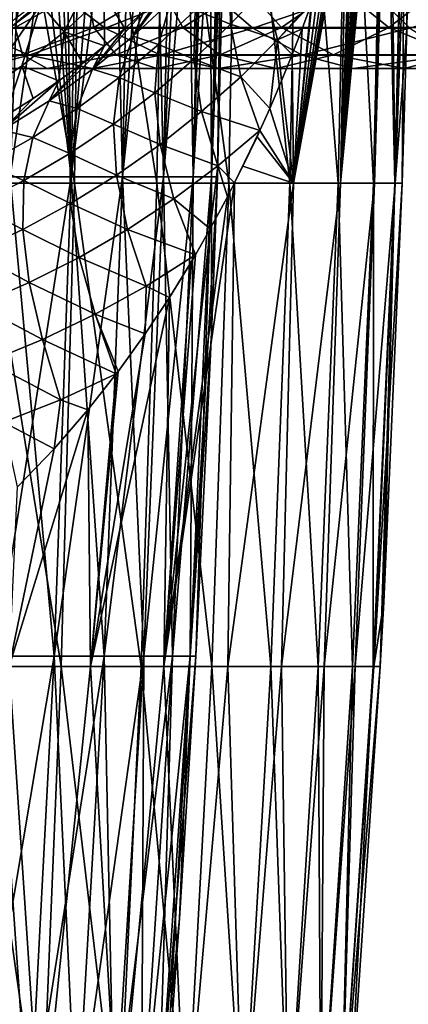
# Model space of a CAD drawing. Header units: metres. Extents: x -62 to 150, y -92 to 92.
# Tile 289 of 656: x 8 to 15, y -28 to -10. Entities that reach past the tile are written whole.
import ezdxf

# ---------------------------------------------------------------- set-up
doc = ezdxf.new("R2010")
doc.units = ezdxf.units.M
doc.layers.add('solid_500615', color=7, linetype='CONTINUOUS')

msp = doc.modelspace()

# ---------------------------------------------------------------- linework, layer by layer
at = {"layer": 'solid_500615'}
for points in [[(7.029237, -10.935655, -33), (7.685661, -5.58396, -33), (8.464969, -4.311583, -33)], [(8.513721, -9.823772, -33), (7.029237, -10.935655, -33), (8.464969, -4.311583, -33)], [(7.583642, -4.365465, 13.135254), (7.486106, -13.0164, 12.966316), (9.114505, -13.0164, 11.878254)], [(9.233257, -4.365465, 12.033015), (7.583642, -4.365465, 13.135254), (9.114505, -13.0164, 11.878254)], [(7.968189, -12.904985, 8.531847), (8.100197, -4.328099, 8.673193), (9.20575, -4.328099, 7.489434)], [(9.055726, -12.904985, 7.36738), (7.968189, -12.904985, 8.531847), (9.20575, -4.328099, 7.489434)], [(8.896747, -4.327123, -7.854019), (8.712236, -4.837427, -8.049192), (9.055726, -12.904985, -7.36738)], [(9.773153, -4.328099, -6.732231), (8.896747, -4.327123, -7.854019), (9.055726, -12.904985, -7.36738)], [(9.055726, -12.904985, 7.36738), (9.20575, -4.328099, 7.489434), (10.139819, -4.328099, 6.166161)], [(9.974572, -12.904985, 6.065671), (9.055726, -12.904985, 7.36738), (10.139819, -4.328099, 6.166161)], [(9.773153, -4.328099, -6.732231), (9.055726, -12.904985, -7.36738), (9.974572, -12.904985, -6.065671)], [(9.233257, -4.365465, 12.033015), (9.114505, -13.0164, 11.878254), (10.586952, -13.0164, 10.586952)], [(10.72489, -4.365465, 10.72489), (9.233257, -4.365465, 12.033015), (10.586952, -13.0164, 10.586952)], [(10.512331, -4.328099, -5.507118), (9.773153, -4.328099, -6.732231), (9.974572, -12.904985, -6.065671)], [(9.974572, -12.904985, 6.065671), (10.139819, -4.328099, 6.166161), (10.885001, -4.328099, 4.728023)], [(10.70761, -12.904985, 4.650971), (9.974572, -12.904985, 6.065671), (10.885001, -4.328099, 4.728023)], [(10.512331, -4.328099, -5.507118), (9.974572, -12.904985, -6.065671), (10.70761, -12.904985, -4.650971)], [(11.098697, -4.328099, -4.201951), (10.512331, -4.328099, -5.507118), (10.70761, -12.904985, -4.650971)], [(10.72489, -4.365465, 10.72489), (10.586952, -13.0164, 10.586952), (11.878254, -13.0164, 9.114505)], [(10.70761, -12.904985, 4.650971), (10.885001, -4.328099, 4.728023), (11.427417, -4.328099, 3.201812)], [(11.241186, -12.904985, 3.149633), (10.70761, -12.904985, 4.650971), (11.427417, -4.328099, 3.201812)], [(11.098697, -4.328099, -4.201951), (10.70761, -12.904985, -4.650971), (11.241186, -12.904985, -3.149633)], [(12.033015, -4.365465, 9.233257), (10.72489, -4.365465, 10.72489), (11.878254, -13.0164, 9.114505)], [(11.523726, -4.328099, -2.835702), (11.098697, -4.328099, -4.201951), (11.241186, -12.904985, -3.149633)], [(11.241186, -12.904985, 3.149633), (11.427417, -4.328099, 3.201812), (11.756961, -4.328099, 1.615957)], [(11.56536, -12.904985, 1.589622), (11.241186, -12.904985, 3.149633), (11.756961, -4.328099, 1.615957)], [(11.523726, -4.328099, -2.835702), (11.241186, -12.904985, -3.149633), (11.56536, -12.904985, -1.589622)], [(11.78124, -4.328099, -1.428232), (11.523726, -4.328099, -2.835702), (11.56536, -12.904985, -1.589622)], [(11.56536, -12.904985, 1.589622), (11.756961, -4.328099, 1.615957), (11.867496, -4.328099)], [(11.856116, -5.237471), (11.56536, -12.904985, 1.589622), (11.867496, -4.328099)], [(11.78124, -4.328099, -1.428232), (11.56536, -12.904985, -1.589622), (11.674093, -12.904985)], [(11.78124, -4.328099, -1.428232), (11.674093, -12.904985), (11.856116, -5.237471)], [(12.033015, -4.365465, 9.233257), (11.878254, -13.0164, 9.114505), (12.966316, -13.0164, 7.486106)], [(13.135254, -4.365465, 7.583642), (12.033015, -4.365465, 9.233257), (12.966316, -13.0164, 7.486106)], [(13.135254, -4.365465, 7.583642), (12.966316, -13.0164, 7.486106), (13.83252, -13.0164, 5.729618)], [(14.012744, -4.365465, 5.804268), (13.135254, -4.365465, 7.583642), (13.83252, -13.0164, 5.729618)], [(14.012744, -4.365465, 5.804268), (13.83252, -13.0164, 5.729618), (14.462047, -13.0164, 3.875094)], [(14.650472, -4.365465, 3.925582), (14.012744, -4.365465, 5.804268), (14.462047, -13.0164, 3.875094)], [(14.650472, -4.365465, 3.925582), (14.462047, -13.0164, 3.875094), (14.844123, -13.0164, 1.954266)], [(14.732743, -4.363834, -3.604629), (14.84838, -13.016401, -1.921646), (14.478934, -13.016403, -3.811506)], [(14.71577, -4.467543, -3.668402), (14.732743, -4.363834, -3.604629), (14.478934, -13.016403, -3.811506)], [(15.037526, -4.365465, 1.979728), (14.650472, -4.365465, 3.925582), (14.844123, -13.0164, 1.954266)], [(14.732743, -4.363834, -3.604629), (15.058183, -4.365467, -1.815945), (14.84838, -13.016401, -1.921646)], [(15.037526, -4.365465, 1.979728), (14.844123, -13.0164, 1.954266), (14.972212, -13.0164)], [(15.167284, -4.365465), (15.055482, -10.259061), (14.84838, -13.016401, -1.921646)], [(15.058183, -4.365467, -1.815945), (15.167284, -4.365465), (14.84838, -13.016401, -1.921646)], [(15.037526, -4.365465, 1.979728), (14.972212, -13.0164), (15.055482, -10.259061)], [(15.037526, -4.365465, 1.979728), (15.055482, -10.259061), (15.167284, -4.365465)], [(14.665376, -4.76385, -3.850998), (14.71577, -4.467543, -3.668402), (14.478934, -13.016403, -3.811506)], [(8.712236, -4.837427, -8.049192), (8.501298, -5.353732, -8.261793), (9.055726, -12.904985, -7.36738)], [(14.63749, -4.921145, -3.948088), (14.478934, -13.016403, -3.811506), (13.869986, -13.016404, -5.638318)], [(14.609626, -5.074023, -4.042558), (14.63749, -4.921145, -3.948088), (13.869986, -13.016404, -5.638318)], [(14.63749, -4.921145, -3.948088), (14.665376, -4.76385, -3.850998), (14.478934, -13.016403, -3.811506)], [(14.548734, -5.394581, -4.240973), (14.609626, -5.074023, -4.042558), (13.869986, -13.016404, -5.638318)], [(11.856116, -5.237471), (11.674093, -12.904985), (11.56536, -12.904985, 1.589622)], [(8.501298, -5.353732, -8.261793), (8.232767, -5.933137, -8.517517), (9.055726, -12.904985, -7.36738)], [(14.482494, -5.724878, -4.44573), (14.548734, -5.394581, -4.240973), (13.869986, -13.016404, -5.638318)], [(14.411113, -6.062252, -4.655183), (14.482494, -5.724878, -4.44573), (13.869986, -13.016404, -5.638318)], [(8.232767, -5.933137, -8.517517), (7.968189, -12.904985, -8.531847), (9.055726, -12.904985, -7.36738)], [(8.232767, -5.933137, -8.517517), (8.004934, -6.368982, -8.722467), (7.968189, -12.904985, -8.531847)], [(14.33445, -6.406102, -4.868887), (14.411113, -6.062252, -4.655183), (13.869986, -13.016404, -5.638318)], [(14.252563, -6.755028, -5.085925), (14.33445, -6.406102, -4.868887), (13.869986, -13.016404, -5.638318)], [(14.165186, -7.109069, -5.306322), (14.252563, -6.755028, -5.085925), (13.869986, -13.016404, -5.638318)], [(14.095829, -7.378276, -5.473949), (14.165186, -7.109069, -5.306322), (13.869986, -13.016404, -5.638318)], [(14.072192, -7.467822, -5.529717), (14.095829, -7.378276, -5.473949), (13.869986, -13.016404, -5.638318)], [(13.972898, -7.832664, -5.757045), (14.072192, -7.467822, -5.529717), (13.869986, -13.016404, -5.638318)], [(13.972898, -7.832664, -5.757045), (13.869986, -13.016404, -5.638318), (13.031607, -13.016406, -7.371862)], [(13.866943, -8.203883, -5.988322), (13.972898, -7.832664, -5.757045), (13.031607, -13.016406, -7.371862)], [(13.752041, -8.587512, -6.227451), (13.866943, -8.203883, -5.988322), (13.031607, -13.016406, -7.371862)], [(8.934058, -10.310452, -30.20178), (8.513721, -9.823772, -33), (9.823772, -8.513721, -33)], [(8.934058, -10.310452, -30.20178), (9.823772, -8.513721, -33), (9.646834, -9.646834, -30.20178)], [(13.627549, -8.983739, -6.474339), (13.752041, -8.587512, -6.227451), (13.031607, -13.016406, -7.371862)], [(13.492072, -9.394344, -6.73022), (13.627549, -8.983739, -6.474339), (13.031607, -13.016406, -7.371862)], [(-7.641639, -10.516775, -33), (7.641639, -10.516775, -33), (9.192809, -9.191846, -33)], [(0.853143, -9.210565, -33), (-7.641639, -10.516775, -33), (9.192809, -9.191846, -33)], [(8.042414, -10.084867, -36.644981), (9.192809, -9.191846, -33), (7.641639, -10.516775, -33)], [(11.905474, -10.174, -9.933036), (11.27689, -9.92232, -11.878322), (11.888662, -9.276399, -10.805224)], [(12.516846, -9.515128, -8.850245), (11.905474, -10.174, -9.933036), (11.888662, -9.276399, -10.805224)], [(10.166914, -10.386649, -14.907788), (10.66316, -9.654154, -15.739284), (10.947509, -9.366239, -15.2863)], [(10.840752, -9.762422, -13.876432), (10.166914, -10.386649, -14.907788), (10.947509, -9.366239, -15.2863)], [(13.3637, -9.765903, -6.96168), (13.492072, -9.394344, -6.73022), (13.031607, -13.016406, -7.371862)], [(6.174571, -9.531213, -80.601395), (8.729394, -9.531213, -82.87294), (7.208504, -10.243814, -79.537659)], [(6.85094, -10.23238, -65.446983), (8.188552, -9.515565, -64.810349), (7.238516, -9.515565, -62.562054)], [(6.85094, -10.23238, -65.446983), (8.058478, -10.23238, -67.718292), (8.188552, -9.515565, -64.810349)], [(8.729394, -9.531213, -82.87294), (9.664867, -10.243814, -81.721664), (7.208504, -10.243814, -79.537659)], [(8.058478, -10.23238, -67.718292), (9.334329, -9.515565, -66.965485), (8.188552, -9.515565, -64.810349)], [(8.058478, -10.23238, -67.718292), (9.462783, -10.23238, -69.873497), (9.334329, -9.515565, -66.965485)], [(8.729394, -9.531213, -82.87294), (11.475692, -9.531213, -84.908844), (9.664867, -10.243814, -81.721664)], [(8.934058, -10.310452, -30.20178), (9.646834, -9.646834, -30.20178), (9.655925, -10.562263, -17.171654)], [(9.462783, -10.23238, -69.873497), (10.666805, -9.515565, -69.010452), (9.334329, -9.515565, -66.965485)], [(9.462783, -10.23238, -69.873497), (11.052775, -10.23238, -71.895599), (10.666805, -9.515565, -69.010452)], [(9.646834, -9.646834, -30.20178), (10.019011, -10.253407, -16.685087), (9.655925, -10.562263, -17.171654)], [(9.646834, -9.646834, -30.20178), (10.353919, -9.95059, -16.205954), (10.019011, -10.253407, -16.685087)], [(11.475692, -9.531213, -84.908844), (12.305325, -10.243814, -83.679115), (9.664867, -10.243814, -81.721664)], [(10.166914, -10.386649, -14.907788), (10.353919, -9.95059, -16.205954), (10.66316, -9.654154, -15.739284)], [(11.052775, -10.23238, -71.895599), (12.175473, -9.515565, -70.929131), (10.666805, -9.515565, -69.010452)], [(11.052775, -10.23238, -71.895599), (12.815913, -10.23238, -73.768654), (12.175473, -9.515565, -70.929131)], [(11.475692, -9.531213, -84.908844), (14.391798, -9.531213, -86.693047), (12.305325, -10.243814, -83.679115)], [(12.74656, -10.456217, -8.055807), (11.905474, -10.174, -9.933036), (12.516846, -9.515128, -8.850245)], [(12.815913, -10.23238, -73.768654), (13.848431, -9.515565, -72.706383), (12.175473, -9.515565, -70.929131)], [(14.391798, -9.531213, -86.693047), (15.109048, -10.243814, -85.394554), (12.305325, -10.243814, -83.679115)], [(12.74656, -10.456217, -8.055807), (12.516846, -9.515128, -8.850245), (13.3637, -9.765903, -6.96168)], [(12.815913, -10.23238, -73.768654), (14.73829, -10.23238, -75.477882), (13.848431, -9.515565, -72.706383)], [(14.73829, -10.23238, -75.477882), (15.672482, -9.515565, -74.328186), (13.848431, -9.515565, -72.706383)], [(14.391798, -9.531213, -86.693047), (17.454712, -9.531213, -88.211472), (15.109048, -10.243814, -85.394554)], [(14.73829, -10.23238, -75.477882), (16.804739, -10.23238, -77.009796), (15.672482, -9.515565, -74.328186)], [(7.375792, -11.476956, -30.20178), (7.029237, -10.935655, -33), (8.513721, -9.823772, -33)], [(7.375792, -11.476956, -30.20178), (8.513721, -9.823772, -33), (8.175756, -10.921532, -30.20178)], [(8.175756, -10.921532, -30.20178), (8.513721, -9.823772, -33), (8.934058, -10.310452, -30.20178)], [(10.619761, -10.540615, -12.921918), (10.166914, -10.386649, -14.907788), (10.840752, -9.762422, -13.876432)], [(11.27689, -9.92232, -11.878322), (10.619761, -10.540615, -12.921918), (10.840752, -9.762422, -13.876432)], [(12.74656, -10.456217, -8.055807), (13.3637, -9.765903, -6.96168), (13.344649, -9.819639, -6.995188)], [(12.74656, -10.456217, -8.055807), (13.344649, -9.819639, -6.995188), (13.184, -10.260512, -7.269699)], [(13.344649, -9.819639, -6.995188), (13.3637, -9.765903, -6.96168), (13.031607, -13.016406, -7.371862)], [(13.184, -10.260512, -7.269699), (13.344649, -9.819639, -6.995188), (13.031607, -13.016406, -7.371862)], [(9.441054, -10.981572, -15.900642), (10.019011, -10.253407, -16.685087), (10.353919, -9.95059, -16.205954)], [(10.166914, -10.386649, -14.907788), (9.441054, -10.981572, -15.900642), (10.353919, -9.95059, -16.205954)], [(11.251505, -10.803253, -10.988847), (10.619761, -10.540615, -12.921918), (11.27689, -9.92232, -11.878322)], [(11.905474, -10.174, -9.933036), (11.251505, -10.803253, -10.988847), (11.27689, -9.92232, -11.878322)], [(12.087973, -11.113822, -9.124421), (11.251505, -10.803253, -10.988847), (11.905474, -10.174, -9.933036)], [(12.74656, -10.456217, -8.055807), (12.087973, -11.113822, -9.124421), (11.905474, -10.174, -9.933036)], [(7.208504, -10.243814, -79.537659), (8.304965, -10.727129, -78.409599), (6.147837, -10.727129, -76.117996)], [(6.704803, -10.720164, -68.517021), (8.185317, -10.720164, -70.789185), (8.058478, -10.23238, -67.718292)], [(7.208504, -10.243814, -79.537659), (9.664867, -10.243814, -81.721664), (8.304965, -10.727129, -78.409599)], [(8.185317, -10.720164, -70.789185), (9.462783, -10.23238, -69.873497), (8.058478, -10.23238, -67.718292)], [(8.175756, -10.921532, -30.20178), (8.934058, -10.310452, -30.20178), (8.83938, -11.189564, -18.166468)], [(8.185317, -10.720164, -70.789185), (9.861594, -10.720164, -72.921028), (9.462783, -10.23238, -69.873497)], [(9.664867, -10.243814, -81.721664), (10.656914, -10.727129, -80.500771), (8.304965, -10.727129, -78.409599)], [(8.934058, -10.310452, -30.20178), (9.264306, -10.874035, -17.666994), (8.83938, -11.189564, -18.166468)], [(8.934058, -10.310452, -30.20178), (9.655925, -10.562263, -17.171654), (9.264306, -10.874035, -17.666994)], [(9.441054, -10.981572, -15.900642), (9.655925, -10.562263, -17.171654), (10.019011, -10.253407, -16.685087)], [(9.916738, -11.128602, -13.931046), (9.441054, -10.981572, -15.900642), (10.166914, -10.386649, -14.907788)], [(9.861594, -10.720164, -72.921028), (11.052775, -10.23238, -71.895599), (9.462783, -10.23238, -69.873497)], [(9.664867, -10.243814, -81.721664), (12.305325, -10.243814, -83.679115), (10.656914, -10.727129, -80.500771)], [(9.861594, -10.720164, -72.921028), (11.720414, -10.720164, -74.895729), (11.052775, -10.23238, -71.895599)], [(10.619761, -10.540615, -12.921918), (9.916738, -11.128602, -13.931046), (10.166914, -10.386649, -14.907788)], [(12.305325, -10.243814, -83.679115), (13.185131, -10.727129, -82.375008), (10.656914, -10.727129, -80.500771)], [(11.720414, -10.720164, -74.895729), (12.815913, -10.23238, -73.768654), (11.052775, -10.23238, -71.895599)], [(11.720414, -10.720164, -74.895729), (13.747114, -10.720164, -76.697708), (12.815913, -10.23238, -73.768654)], [(12.305325, -10.243814, -83.679115), (15.109048, -10.243814, -85.394554), (13.185131, -10.727129, -82.375008)], [(12.74656, -10.456217, -8.055807), (13.184, -10.260512, -7.269699), (13.00871, -10.717337, -7.554179)], [(13.747114, -10.720164, -76.697708), (14.73829, -10.23238, -75.477882), (12.815913, -10.23238, -73.768654)], [(13.00871, -10.717337, -7.554179), (13.184, -10.260512, -7.269699), (13.031607, -13.016406, -7.371862)], [(15.109048, -10.243814, -85.394554), (15.869674, -10.727129, -84.017532), (13.185131, -10.727129, -82.375008)], [(13.747114, -10.720164, -76.697708), (15.925705, -10.720164, -78.312759), (14.73829, -10.23238, -75.477882)], [(15.925705, -10.720164, -78.312759), (16.804739, -10.23238, -77.009796), (14.73829, -10.23238, -75.477882)], [(15.055482, -10.259061), (14.972212, -13.0164), (14.84838, -13.016401, -1.921646)], [(8.661776, -11.543392, -16.848003), (9.264306, -10.874035, -17.666994), (9.655925, -10.562263, -17.171654)], [(9.441054, -10.981572, -15.900642), (8.661776, -11.543392, -16.848003), (9.655925, -10.562263, -17.171654)], [(10.555037, -11.400558, -12.013411), (9.916738, -11.128602, -13.931046), (10.619761, -10.540615, -12.921918)], [(11.251505, -10.803253, -10.988847), (10.555037, -11.400558, -12.013411), (10.619761, -10.540615, -12.921918)], [(12.74656, -10.456217, -8.055807), (12.608624, -11.680335, -8.153135), (12.087973, -11.113822, -9.124421)], [(12.74656, -10.456217, -8.055807), (12.817658, -11.190309, -7.84828), (12.608624, -11.680335, -8.153135)], [(12.74656, -10.456217, -8.055807), (13.00871, -10.717337, -7.554179), (12.817658, -11.190309, -7.84828)], [(6.147837, -10.727129, -76.117996), (8.304965, -10.727129, -78.409599), (7.381368, -10.970339, -75.056122)], [(6.863, -10.967999, -71.737022), (8.185317, -10.720164, -70.789185), (6.704803, -10.720164, -68.517021)], [(6.863, -10.967999, -71.737022), (8.628592, -10.967999, -73.982452), (8.185317, -10.720164, -70.789185)], [(8.304965, -10.727129, -78.409599), (9.439412, -10.970339, -77.242462), (7.381368, -10.970339, -75.056122)], [(8.628592, -10.967999, -73.982452), (9.861594, -10.720164, -72.921028), (8.185317, -10.720164, -70.789185)], [(8.304965, -10.727129, -78.409599), (10.656914, -10.727129, -80.500771), (9.439412, -10.970339, -77.242462)], [(8.628592, -10.967999, -73.982452), (10.586453, -10.967999, -76.062363), (9.861594, -10.720164, -72.921028)], [(10.656914, -10.727129, -80.500771), (11.683329, -10.970339, -79.237579), (9.439412, -10.970339, -77.242462)], [(10.586453, -10.967999, -76.062363), (11.720414, -10.720164, -74.895729), (9.861594, -10.720164, -72.921028)], [(10.586453, -10.967999, -76.062363), (12.721139, -10.967999, -77.960358), (11.720414, -10.720164, -74.895729)], [(10.656914, -10.727129, -80.500771), (13.185131, -10.727129, -82.375008), (11.683329, -10.970339, -79.237579)], [(13.185131, -10.727129, -82.375008), (14.095417, -10.970339, -81.025726), (11.683329, -10.970339, -79.237579)], [(12.721139, -10.967999, -77.960358), (13.747114, -10.720164, -76.697708), (11.720414, -10.720164, -74.895729)], [(12.721139, -10.967999, -77.960358), (15.015809, -10.967999, -79.661461), (13.747114, -10.720164, -76.697708)], [(12.817658, -11.190309, -7.84828), (13.00871, -10.717337, -7.554179), (13.031607, -13.016406, -7.371862)], [(13.185131, -10.727129, -82.375008), (15.869674, -10.727129, -84.017532), (14.095417, -10.970339, -81.025726)], [(15.015809, -10.967999, -79.661461), (15.925705, -10.720164, -78.312759), (13.747114, -10.720164, -76.697708)], [(15.869674, -10.727129, -84.017532), (16.656651, -10.970339, -82.592804), (14.095417, -10.970339, -81.025726)], [(15.015809, -10.967999, -79.661461), (17.452364, -10.967999, -81.152252), (15.925705, -10.720164, -78.312759)], [(8.661776, -11.543392, -16.848003), (8.83938, -11.189564, -18.166468), (9.264306, -10.874035, -17.666994)], [(11.388064, -11.737642, -10.164462), (10.555037, -11.400558, -12.013411), (11.251505, -10.803253, -10.988847)], [(12.087973, -11.113822, -9.124421), (11.388064, -11.737642, -10.164462), (11.251505, -10.803253, -10.988847)], [(7.381368, -10.970339, -75.056122), (8.628592, -10.967999, -73.982452), (6.863, -10.967999, -71.737022)], [(7.375792, -11.476956, -30.20178), (8.175756, -10.921532, -30.20178), (7.880147, -11.82256, -19.174484)], [(7.381368, -10.970339, -75.056122), (9.439412, -10.970339, -77.242462), (8.628592, -10.967999, -73.982452)], [(8.175756, -10.921532, -30.20178), (8.378592, -11.506713, -18.670055), (7.880147, -11.82256, -19.174484)], [(8.175756, -10.921532, -30.20178), (8.83938, -11.189564, -18.166468), (8.378592, -11.506713, -18.670055)], [(9.439412, -10.970339, -77.242462), (10.586453, -10.967999, -76.062363), (8.628592, -10.967999, -73.982452)], [(9.167409, -11.683219, -14.899854), (8.661776, -11.543392, -16.848003), (9.441054, -10.981572, -15.900642)], [(9.916738, -11.128602, -13.931046), (9.167409, -11.683219, -14.899854), (9.441054, -10.981572, -15.900642)], [(9.439412, -10.970339, -77.242462), (11.683329, -10.970339, -79.237579), (10.586453, -10.967999, -76.062363)], [(11.683329, -10.970339, -79.237579), (12.721139, -10.967999, -77.960358), (10.586453, -10.967999, -76.062363)], [(11.683329, -10.970339, -79.237579), (14.095417, -10.970339, -81.025726), (12.721139, -10.967999, -77.960358)], [(14.095417, -10.970339, -81.025726), (15.015809, -10.967999, -79.661461), (12.721139, -10.967999, -77.960358)], [(14.095417, -10.970339, -81.025726), (16.656651, -10.970339, -82.592804), (15.015809, -10.967999, -79.661461)], [(16.656651, -10.970339, -82.592804), (17.452364, -10.967999, -81.152252), (15.015809, -10.967999, -79.661461)], [(7.82792, -12.067605, -17.741436), (8.378592, -11.506713, -18.670055), (8.83938, -11.189564, -18.166468)], [(8.661776, -11.543392, -16.848003), (7.82792, -12.067605, -17.741436), (8.83938, -11.189564, -18.166468)], [(9.816335, -11.963272, -13.001749), (9.167409, -11.683219, -14.899854), (9.916738, -11.128602, -13.931046)], [(10.555037, -11.400558, -12.013411), (9.816335, -11.963272, -13.001749), (9.916738, -11.128602, -13.931046)], [(12.087973, -11.113822, -9.124421), (12.431398, -12.076565, -8.399091), (11.388064, -11.737642, -10.164462)], [(12.087973, -11.113822, -9.124421), (12.608624, -11.680335, -8.153135), (12.431398, -12.076565, -8.399091)], [(12.608624, -11.680335, -8.153135), (12.817658, -11.190309, -7.84828), (13.031607, -13.016406, -7.371862)], [(10.647518, -12.325298, -11.171632), (9.816335, -11.963272, -13.001749), (10.555037, -11.400558, -12.013411)], [(11.388064, -11.737642, -10.164462), (10.647518, -12.325298, -11.171632), (10.555037, -11.400558, -12.013411)], [(7.82792, -12.067605, -17.741436), (7.880147, -11.82256, -19.174484), (8.378592, -11.506713, -18.670055)], [(8.371577, -12.201034, -15.82145), (7.82792, -12.067605, -17.741436), (8.661776, -11.543392, -16.848003)], [(9.167409, -11.683219, -14.899854), (8.371577, -12.201034, -15.82145), (8.661776, -11.543392, -16.848003)], [(9.035927, -12.488471, -13.948035), (8.371577, -12.201034, -15.82145), (9.167409, -11.683219, -14.899854)], [(9.816335, -11.963272, -13.001749), (9.035927, -12.488471, -13.948035), (9.167409, -11.683219, -14.899854)], [(11.681764, -12.707954, -9.426199), (10.647518, -12.325298, -11.171632), (11.388064, -11.737642, -10.164462)], [(11.681764, -12.707954, -9.426199), (11.388064, -11.737642, -10.164462), (12.431398, -12.076565, -8.399091)], [(12.431398, -12.076565, -8.399091), (12.608624, -11.680335, -8.153135), (13.031607, -13.016406, -7.371862)], [(9.867304, -12.874146, -12.14094), (9.035927, -12.488471, -13.948035), (9.816335, -11.963272, -13.001749)], [(10.647518, -12.325298, -11.171632), (9.867304, -12.874146, -12.14094), (9.816335, -11.963272, -13.001749)], [(8.371577, -12.201034, -15.82145), (7.529448, -12.678143, -16.687637), (7.82792, -12.067605, -17.741436)], [(11.681764, -12.707954, -9.426199), (12.431398, -12.076565, -8.399091), (11.980084, -13.01342, -8.980407)], [(12.12909, -12.714266, -8.795139), (11.980084, -13.01342, -8.980407), (12.431398, -12.076565, -8.399091)], [(12.12909, -12.714266, -8.795139), (12.431398, -12.076565, -8.399091), (12.380325, -12.187553, -8.468005)], [(12.380325, -12.187553, -8.468005), (12.431398, -12.076565, -8.399091), (13.031607, -13.016406, -7.371862)], [(8.214717, -12.973006, -14.845472), (7.529448, -12.678143, -16.687637), (8.371577, -12.201034, -15.82145)], [(9.035927, -12.488471, -13.948035), (8.214717, -12.973006, -14.845472), (8.371577, -12.201034, -15.82145)], [(12.12909, -12.714266, -8.795139), (12.380325, -12.187553, -8.468005), (13.031607, -13.016406, -7.371862)], [(9.048787, -13.381327, -13.066586), (8.214717, -12.973006, -14.845472), (9.035927, -12.488471, -13.948035)], [(9.867304, -12.874146, -12.14094), (9.048787, -13.381327, -13.066586), (9.035927, -12.488471, -13.948035)], [(10.893311, -13.297262, -10.41764), (9.867304, -12.874146, -12.14094), (10.647518, -12.325298, -11.171632)], [(11.681764, -12.707954, -9.426199), (10.893311, -13.297262, -10.41764), (10.647518, -12.325298, -11.171632)], [(8.214717, -12.973006, -14.845472), (7.354159, -13.413469, -15.686093), (7.529448, -12.678143, -16.687637)], [(11.681764, -12.707954, -9.426199), (11.544374, -13.834204, -9.489051), (10.893311, -13.297262, -10.41764)], [(11.681764, -12.707954, -9.426199), (11.852588, -13.261416, -9.134176), (11.544374, -13.834204, -9.489051)], [(11.681764, -12.707954, -9.426199), (11.980084, -13.01342, -8.980407), (11.852588, -13.261416, -9.134176)], [(12.12909, -12.714266, -8.795139), (13.031607, -13.016406, -7.371862), (11.980084, -13.01342, -8.980407)], [(7.486106, -13.0164, 12.966316), (7.291519, -21.660778, 12.629282), (8.877591, -21.660778, 11.569503)], [(8.193842, -13.84389, -13.941859), (7.354159, -13.413469, -15.686093), (8.214717, -12.973006, -14.845472)], [(9.114505, -13.0164, 11.878254), (7.486106, -13.0164, 12.966316), (8.877591, -21.660778, 11.569503)], [(7.704831, -21.47537, 8.24986), (7.968189, -12.904985, 8.531847), (9.055726, -12.904985, 7.36738)], [(8.756424, -21.47537, 7.123879), (7.704831, -21.47537, 8.24986), (9.055726, -12.904985, 7.36738)], [(7.968189, -12.904985, -8.531847), (7.704831, -21.47537, -8.24986), (8.756424, -21.47537, -7.123879)], [(9.055726, -12.904985, -7.36738), (7.968189, -12.904985, -8.531847), (8.756424, -21.47537, -7.123879)], [(9.048787, -13.381327, -13.066586), (8.193842, -13.84389, -13.941859), (8.214717, -12.973006, -14.845472)], [(8.756424, -21.47537, 7.123879), (9.055726, -12.904985, 7.36738), (9.974572, -12.904985, 6.065671)], [(9.644901, -21.47537, 5.865194), (8.756424, -21.47537, 7.123879), (9.974572, -12.904985, 6.065671)], [(9.055726, -12.904985, -7.36738), (8.756424, -21.47537, -7.123879), (9.644901, -21.47537, -5.865194)], [(9.114505, -13.0164, 11.878254), (8.877591, -21.660778, 11.569503), (10.311766, -21.660778, 10.311766)], [(10.066632, -13.843692, -11.36974), (9.048787, -13.381327, -13.066586), (9.867304, -12.874146, -12.14094)], [(9.974572, -12.904985, -6.065671), (9.055726, -12.904985, -7.36738), (9.644901, -21.47537, -5.865194)], [(10.586952, -13.0164, 10.586952), (9.114505, -13.0164, 11.878254), (10.311766, -21.660778, 10.311766)], [(9.644901, -21.47537, 5.865194), (9.974572, -12.904985, 6.065671), (10.70761, -12.904985, 4.650971)], [(10.353711, -21.47537, 4.497252), (9.644901, -21.47537, 5.865194), (10.70761, -12.904985, 4.650971)], [(9.974572, -12.904985, -6.065671), (9.644901, -21.47537, -5.865194), (10.353711, -21.47537, -4.497252)], [(10.893311, -13.297262, -10.41764), (10.066632, -13.843692, -11.36974), (9.867304, -12.874146, -12.14094)], [(10.70761, -12.904985, -4.650971), (9.974572, -12.904985, -6.065671), (10.353711, -21.47537, -4.497252)], [(10.586952, -13.0164, 10.586952), (10.311766, -21.660778, 10.311766), (11.569503, -21.660778, 8.877591)], [(10.353711, -21.47537, 4.497252), (10.70761, -12.904985, 4.650971), (11.241186, -12.904985, 3.149633)], [(10.869652, -21.47537, 3.045534), (10.353711, -21.47537, 4.497252), (11.241186, -12.904985, 3.149633)], [(10.70761, -12.904985, -4.650971), (10.353711, -21.47537, -4.497252), (10.869652, -21.47537, -3.045534)], [(11.878254, -13.0164, 9.114505), (10.586952, -13.0164, 10.586952), (11.569503, -21.660778, 8.877591)], [(11.241186, -12.904985, -3.149633), (10.70761, -12.904985, -4.650971), (10.869652, -21.47537, -3.045534)], [(11.980084, -13.01342, -8.980407), (11.856833, -21.660784, -8.490026), (10.71293, -21.660784, -9.894349)], [(11.852588, -13.261416, -9.134176), (11.980084, -13.01342, -8.980407), (10.71293, -21.660784, -9.894349)], [(10.869652, -21.47537, 3.045534), (11.241186, -12.904985, 3.149633), (11.56536, -12.904985, 1.589622)], [(11.183112, -21.47537, 1.537083), (10.869652, -21.47537, 3.045534), (11.56536, -12.904985, 1.589622)], [(11.241186, -12.904985, -3.149633), (10.869652, -21.47537, -3.045534), (11.183112, -21.47537, -1.537083)], [(11.183112, -21.47537, 1.537083), (11.56536, -12.904985, 1.589622), (11.674093, -12.904985)], [(11.569088, -15.708481), (11.183112, -21.47537, 1.537083), (11.674093, -12.904985)], [(11.56536, -12.904985, -1.589622), (11.183112, -21.47537, -1.537083), (11.288251, -21.47537)], [(11.56536, -12.904985, -1.589622), (11.241186, -12.904985, -3.149633), (11.183112, -21.47537, -1.537083)], [(11.56536, -12.904985, -1.589622), (11.288251, -21.47537), (11.569088, -15.708481)], [(11.56536, -12.904985, -1.589622), (11.569088, -15.708481), (11.674093, -12.904985)], [(11.878254, -13.0164, 9.114505), (11.569503, -21.660778, 8.877591), (12.629282, -21.660778, 7.291519)], [(11.980084, -13.01342, -8.980407), (13.031607, -13.016406, -7.371862), (11.856833, -21.660784, -8.490026)], [(13.031607, -13.016406, -7.371862), (12.817828, -21.660782, -6.954732), (11.856833, -21.660784, -8.490026)], [(12.966316, -13.0164, 7.486106), (11.878254, -13.0164, 9.114505), (12.629282, -21.660778, 7.291519)], [(12.966316, -13.0164, 7.486106), (12.629282, -21.660778, 7.291519), (13.472971, -21.660778, 5.580687)], [(13.869986, -13.016404, -5.638318), (13.581091, -21.660782, -5.312153), (12.817828, -21.660782, -6.954732)], [(13.031607, -13.016406, -7.371862), (13.869986, -13.016404, -5.638318), (12.817828, -21.660782, -6.954732)], [(13.83252, -13.0164, 5.729618), (12.966316, -13.0164, 7.486106), (13.472971, -21.660778, 5.580687)], [(13.83252, -13.0164, 5.729618), (13.472971, -21.660778, 5.580687), (14.086134, -21.660778, 3.774368)], [(14.478934, -13.016403, -3.811506), (14.134849, -21.66078, -3.587627), (13.581091, -21.660782, -5.312153)], [(13.869986, -13.016404, -5.638318), (14.478934, -13.016403, -3.811506), (13.581091, -21.660782, -5.312153)], [(14.462047, -13.0164, 3.875094), (13.83252, -13.0164, 5.729618), (14.086134, -21.660778, 3.774368)], [(14.462047, -13.0164, 3.875094), (14.086134, -21.660778, 3.774368), (14.458279, -21.660778, 1.903468)], [(14.84838, -13.016401, -1.921646), (14.470557, -21.660778, -1.807757), (14.134849, -21.66078, -3.587627)], [(14.478934, -13.016403, -3.811506), (14.84838, -13.016401, -1.921646), (14.134849, -21.66078, -3.587627)], [(14.844123, -13.0164, 1.954266), (14.458279, -21.660778, 1.903468), (14.583038, -21.660778)], [(14.844123, -13.0164, 1.954266), (14.462047, -13.0164, 3.875094), (14.458279, -21.660778, 1.903468)], [(14.972212, -13.0164), (14.646024, -20.510857), (14.470557, -21.660778, -1.807757)], [(14.84838, -13.016401, -1.921646), (14.972212, -13.0164), (14.470557, -21.660778, -1.807757)], [(14.844123, -13.0164, 1.954266), (14.583038, -21.660778), (14.646024, -20.510857)], [(14.844123, -13.0164, 1.954266), (14.646024, -20.510857), (14.972212, -13.0164)], [(10.893311, -13.297262, -10.41764), (11.279095, -14.299972, -9.77695), (10.066632, -13.843692, -11.36974)], [(11.544374, -13.834204, -9.489051), (11.852588, -13.261416, -9.134176), (10.71293, -21.660784, -9.894349)], [(10.893311, -13.297262, -10.41764), (11.544374, -13.834204, -9.489051), (11.279095, -14.299972, -9.77695)], [(8.193842, -13.84389, -13.941859), (7.305044, -14.258807, -14.759003), (7.354159, -13.413469, -15.686093)], [(9.203804, -14.344388, -12.276725), (8.193842, -13.84389, -13.941859), (9.048787, -13.381327, -13.066586)], [(10.066632, -13.843692, -11.36974), (9.203804, -14.344388, -12.276725), (9.048787, -13.381327, -13.066586)], [(8.307532, -14.796508, -13.13196), (7.305044, -14.258807, -14.759003), (8.193842, -13.84389, -13.941859)], [(9.203804, -14.344388, -12.276725), (8.307532, -14.796508, -13.13196), (8.193842, -13.84389, -13.941859)], [(10.400271, -14.857389, -10.714869), (9.203804, -14.344388, -12.276725), (10.066632, -13.843692, -11.36974)], [(10.400271, -14.857389, -10.714869), (10.066632, -13.843692, -11.36974), (11.279095, -14.299972, -9.77695)], [(11.279095, -14.299972, -9.77695), (11.544374, -13.834204, -9.489051), (10.71293, -21.660784, -9.894349)], [(8.307532, -14.796508, -13.13196), (7.381357, -15.197279, -13.92788), (7.305044, -14.258807, -14.759003)], [(9.48842, -15.362195, -11.604117), (8.307532, -14.796508, -13.13196), (9.203804, -14.344388, -12.276725)], [(10.400271, -14.857389, -10.714869), (9.48842, -15.362195, -11.604117), (9.203804, -14.344388, -12.276725)], [(10.400271, -14.857389, -10.714869), (11.279095, -14.299972, -9.77695), (10.814251, -15.060292, -10.246689)], [(11.20057, -14.432754, -9.859319), (11.279095, -14.299972, -9.77695), (10.71293, -21.660784, -9.894349)], [(10.814251, -15.060292, -10.246689), (11.20057, -14.432754, -9.859319), (10.71293, -21.660784, -9.894349)], [(10.814251, -15.060292, -10.246689), (11.279095, -14.299972, -9.77695), (11.20057, -14.432754, -9.859319)], [(8.544763, -15.81462, -12.440456), (7.381357, -15.197279, -13.92788), (8.307532, -14.796508, -13.13196)], [(9.48842, -15.362195, -11.604117), (8.544763, -15.81462, -12.440456), (8.307532, -14.796508, -13.13196)], [(10.400271, -14.857389, -10.714869), (10.381537, -15.711128, -10.648593), (9.48842, -15.362195, -11.604117)], [(10.400271, -14.857389, -10.714869), (10.814251, -15.060292, -10.246689), (10.381537, -15.711128, -10.648593)], [(10.814251, -15.060292, -10.246689), (10.71293, -21.660784, -9.894349), (9.403767, -21.660786, -11.146039)], [(10.381537, -15.711128, -10.648593), (10.814251, -15.060292, -10.246689), (9.403767, -21.660786, -11.146039)], [(8.544763, -15.81462, -12.440456), (7.573626, -16.21203, -13.216503), (7.381357, -15.197279, -13.92788)], [(9.48842, -15.362195, -11.604117), (9.864197, -16.429111, -11.089476), (8.544763, -15.81462, -12.440456)], [(9.48842, -15.362195, -11.604117), (10.381537, -15.711128, -10.648593), (9.898697, -16.383217, -11.061315)], [(9.48842, -15.362195, -11.604117), (9.898697, -16.383217, -11.061315), (9.864197, -16.429111, -11.089476)], [(8.869733, -16.889565, -11.904793), (7.573626, -16.21203, -13.216503), (8.544763, -15.81462, -12.440456)], [(8.869733, -16.889565, -11.904793), (8.544763, -15.81462, -12.440456), (9.864197, -16.429111, -11.089476)], [(9.898697, -16.383217, -11.061315), (10.381537, -15.711128, -10.648593), (9.403767, -21.660786, -11.146039)], [(11.569088, -15.708481), (11.288251, -21.47537), (11.183112, -21.47537, 1.537083)], [(8.869733, -16.889565, -11.904793), (7.850087, -17.2913, -12.65834), (7.573626, -16.21203, -13.216503)], [(8.869733, -16.889565, -11.904793), (9.864197, -16.429111, -11.089476), (9.358216, -17.069, -11.483791)], [(9.358216, -17.069, -11.483791), (9.864197, -16.429111, -11.089476), (9.403767, -21.660786, -11.146039)], [(9.864197, -16.429111, -11.089476), (9.898697, -16.383217, -11.061315), (9.403767, -21.660786, -11.146039)], [(8.869733, -16.889565, -11.904793), (8.756001, -17.76713, -11.910151), (7.850087, -17.2913, -12.65834)], [(8.869733, -16.889565, -11.904793), (9.358216, -17.069, -11.483791), (8.756001, -17.76713, -11.910151)], [(9.358216, -17.069, -11.483791), (9.403767, -21.660786, -11.146039), (7.949537, -21.660786, -12.225786)], [(8.756001, -17.76713, -11.910151), (9.358216, -17.069, -11.483791), (7.949537, -21.660786, -12.225786)], [(7.850087, -17.2913, -12.65834), (8.756001, -17.76713, -11.910151), (8.097968, -18.44861, -12.328659)], [(8.097968, -18.44861, -12.328659), (8.756001, -17.76713, -11.910151), (7.949537, -21.660786, -12.225786)], [(14.646024, -20.510857), (14.583038, -21.660778), (14.470557, -21.660778, -1.807757)], [(7.310256, -30.034939, 7.827373), (7.704831, -21.47537, 8.24986), (8.756424, -21.47537, 7.123879)], [(8.307995, -30.034939, 6.759055), (7.310256, -30.034939, 7.827373), (8.756424, -21.47537, 7.123879)], [(7.704831, -21.47537, -8.24986), (7.310256, -30.034939, -7.827373), (8.307995, -30.034939, -6.759055)], [(8.756424, -21.47537, -7.123879), (7.704831, -21.47537, -8.24986), (8.307995, -30.034939, -6.759055)], [(8.307995, -30.034939, 6.759055), (8.756424, -21.47537, 7.123879), (9.644901, -21.47537, 5.865194)], [(9.150971, -30.034939, 5.564829), (8.307995, -30.034939, 6.759055), (9.644901, -21.47537, 5.865194)], [(8.756424, -21.47537, -7.123879), (8.307995, -30.034939, -6.759055), (9.150971, -30.034939, -5.564829)], [(9.644901, -21.47537, -5.865194), (8.756424, -21.47537, -7.123879), (9.150971, -30.034939, -5.564829)], [(9.150971, -30.034939, 5.564829), (9.644901, -21.47537, 5.865194), (10.353711, -21.47537, 4.497252)], [(9.823483, -30.034939, 4.266941), (9.150971, -30.034939, 5.564829), (10.353711, -21.47537, 4.497252)], [(9.644901, -21.47537, -5.865194), (9.150971, -30.034939, -5.564829), (9.823483, -30.034939, -4.266941)], [(10.353711, -21.47537, -4.497252), (9.644901, -21.47537, -5.865194), (9.823483, -30.034939, -4.266941)], [(9.823483, -30.034939, 4.266941), (10.353711, -21.47537, 4.497252), (10.869652, -21.47537, 3.045534)], [(10.313002, -30.034939, 2.889568), (9.823483, -30.034939, 4.266941), (10.869652, -21.47537, 3.045534)], [(10.353711, -21.47537, -4.497252), (9.823483, -30.034939, -4.266941), (10.313002, -30.034939, -2.889568)], [(10.313002, -30.034939, 2.889568), (10.869652, -21.47537, 3.045534), (11.183112, -21.47537, 1.537083)], [(10.610409, -30.034939, 1.458367), (10.313002, -30.034939, 2.889568), (11.183112, -21.47537, 1.537083)], [(10.869652, -21.47537, -3.045534), (10.313002, -30.034939, -2.889568), (10.610409, -30.034939, -1.458367)], [(10.869652, -21.47537, -3.045534), (10.353711, -21.47537, -4.497252), (10.313002, -30.034939, -2.889568)], [(10.610409, -30.034939, 1.458367), (11.183112, -21.47537, 1.537083), (11.288251, -21.47537)], [(10.995248, -26.167694), (10.610409, -30.034939, 1.458367), (11.288251, -21.47537)], [(11.183112, -21.47537, -1.537083), (10.610409, -30.034939, -1.458367), (10.710164, -30.034939)], [(11.183112, -21.47537, -1.537083), (10.869652, -21.47537, -3.045534), (10.610409, -30.034939, -1.458367)], [(11.183112, -21.47537, -1.537083), (10.710164, -30.034939), (10.995248, -26.167694)], [(11.183112, -21.47537, -1.537083), (10.995248, -26.167694), (11.288251, -21.47537)], [(7.291519, -21.660778, 12.629282), (6.99998, -30.294245, 12.124321), (8.522635, -30.294245, 11.106915)], [(7.949537, -21.660786, -12.225786), (8.522635, -30.294245, -11.106915), (6.99998, -30.294245, -12.124321)], [(8.877591, -21.660778, 11.569503), (7.291519, -21.660778, 12.629282), (8.522635, -30.294245, 11.106915)], [(7.949537, -21.660786, -12.225786), (9.403767, -21.660786, -11.146039), (8.522635, -30.294245, -11.106915)], [(8.877591, -21.660778, 11.569503), (8.522635, -30.294245, 11.106915), (9.899467, -30.294245, 9.899467)], [(9.403767, -21.660786, -11.146039), (9.899467, -30.294245, -9.899467), (8.522635, -30.294245, -11.106915)], [(10.311766, -21.660778, 10.311766), (8.877591, -21.660778, 11.569503), (9.899467, -30.294245, 9.899467)], [(9.403767, -21.660786, -11.146039), (10.71293, -21.660784, -9.894349), (9.899467, -30.294245, -9.899467)], [(10.311766, -21.660778, 10.311766), (9.899467, -30.294245, 9.899467), (11.106915, -30.294245, 8.522635)], [(10.71293, -21.660784, -9.894349), (11.106915, -30.294245, -8.522635), (9.899467, -30.294245, -9.899467)], [(11.569503, -21.660778, 8.877591), (10.311766, -21.660778, 10.311766), (11.106915, -30.294245, 8.522635)], [(10.71293, -21.660784, -9.894349), (11.856833, -21.660784, -8.490026), (11.106915, -30.294245, -8.522635)], [(11.569503, -21.660778, 8.877591), (11.106915, -30.294245, 8.522635), (12.124321, -30.294245, 6.99998)], [(11.856833, -21.660784, -8.490026), (12.124321, -30.294245, -6.99998), (11.106915, -30.294245, -8.522635)], [(12.629282, -21.660778, 7.291519), (11.569503, -21.660778, 8.877591), (12.124321, -30.294245, 6.99998)], [(11.856833, -21.660784, -8.490026), (12.817828, -21.660782, -6.954732), (12.124321, -30.294245, -6.99998)], [(12.629282, -21.660778, 7.291519), (12.124321, -30.294245, 6.99998), (12.934277, -30.294245, 5.357553)], [(12.817828, -21.660782, -6.954732), (12.934277, -30.294245, -5.357553), (12.124321, -30.294245, -6.99998)], [(13.472971, -21.660778, 5.580687), (12.629282, -21.660778, 7.291519), (12.934277, -30.294245, 5.357553)], [(12.817828, -21.660782, -6.954732), (13.581091, -21.660782, -5.312153), (12.934277, -30.294245, -5.357553)], [(13.472971, -21.660778, 5.580687), (12.934277, -30.294245, 5.357553), (13.522923, -30.294245, 3.623456)], [(13.581091, -21.660782, -5.312153), (13.522923, -30.294245, -3.623456), (12.934277, -30.294245, -5.357553)], [(14.086134, -21.660778, 3.774368), (13.472971, -21.660778, 5.580687), (13.522923, -30.294245, 3.623456)], [(14.086134, -21.660778, 3.774368), (13.522923, -30.294245, 3.623456), (13.880189, -30.294245, 1.827361)], [(14.134849, -21.66078, -3.587627), (13.880189, -30.294245, -1.827361), (13.522923, -30.294245, -3.623456)], [(13.581091, -21.660782, -5.312153), (14.134849, -21.66078, -3.587627), (13.522923, -30.294245, -3.623456)], [(14.583038, -21.660778), (13.99996, -30.294245), (13.880189, -30.294245, -1.827361)], [(14.470557, -21.660778, -1.807757), (14.583038, -21.660778), (13.880189, -30.294245, -1.827361)], [(14.134849, -21.66078, -3.587627), (14.470557, -21.660778, -1.807757), (13.880189, -30.294245, -1.827361)], [(14.458279, -21.660778, 1.903468), (13.880189, -30.294245, 1.827361), (13.99996, -30.294245)], [(14.458279, -21.660778, 1.903468), (14.086134, -21.660778, 3.774368), (13.880189, -30.294245, 1.827361)], [(14.458279, -21.660778, 1.903468), (13.99996, -30.294245), (14.583038, -21.660778)], [(10.995248, -26.167694), (10.710164, -30.034939), (10.610409, -30.034939, 1.458367)]]:
    msp.add_3dface(points, dxfattribs=at)

doc.saveas('drawing.dxf')
